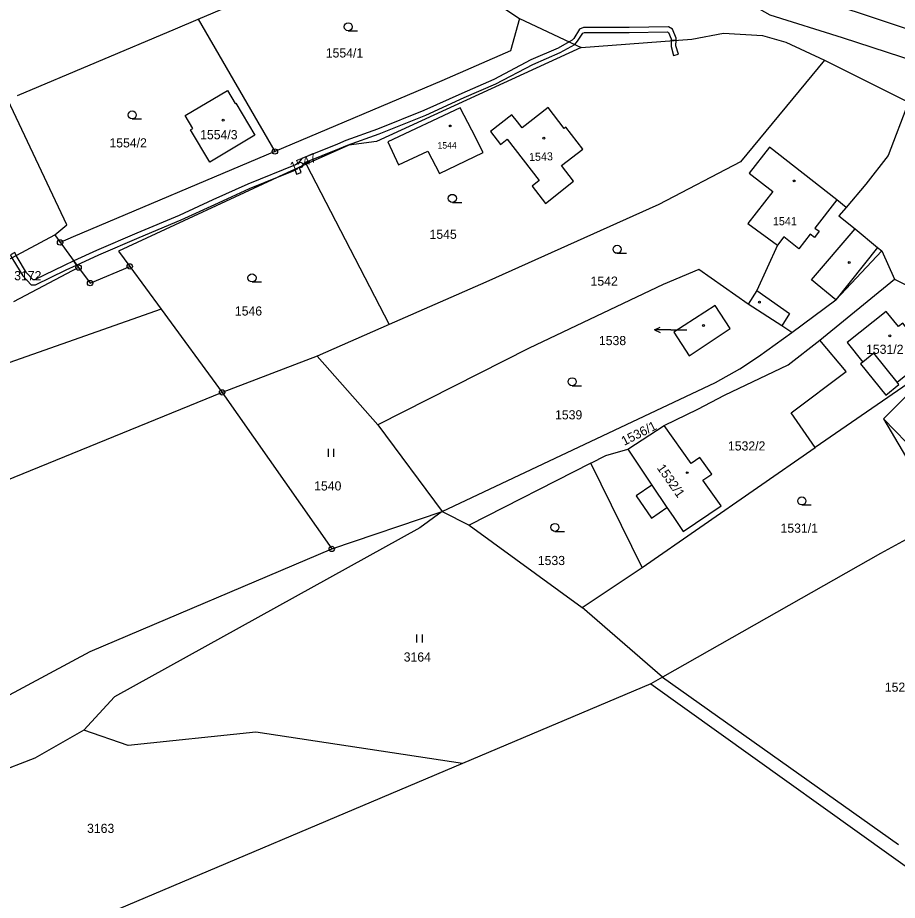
# Model space of a CAD drawing. Extents: x -504988 to -494607, y -1123820 to -1114018.
# Drawn here: x -498628 to -498464.5, y -1118789.5 to -1118625.4 of the extents above; entities that cross this region are included whole.
import ezdxf

# ---------------------------------------------------------------- set-up
doc = ezdxf.new("R2010")
doc.units = 0
for name, color, linetype in [('Hranice parcel', 7, 'Continuous'), ('Parcelní čísla', 7, 'Continuous'), ('Pop  PČ popisy', 7, 'Continuous'), ('Vnitřní kresba', 7, 'Continuous'), ('Věcná břemena k části', 7, 'Continuous'), ('Značky bodu BP', 7, 'Continuous'), ('Značky budov', 7, 'Continuous'), ('Značky kultur', 7, 'Continuous')]:
    doc.layers.add(name, color=color, linetype=linetype)

msp = doc.modelspace()

# ---------------------------------------------------------------- linework, layer by layer
at = {"layer": 'Hranice parcel'}
for p, q in [((-498594.47, -1118625.69), (-498557.84, -1118610.15)), ((-498557.84, -1118610.15), (-498534.78, -1118625.58)), ((-498598.69, -1118627.48), (-498594.47, -1118625.69)), ((-498594.47, -1118625.69), (-498580.21, -1118650.3)), ((-498534.78, -1118625.58), (-498536.43, -1118631.59)), ((-498534.78, -1118625.58), (-498523.32, -1118630.96)), ((-498628.02, -1118639.91), (-498598.69, -1118627.48)), ((-498478.07, -1118633.32), (-498462.47, -1118641.15)), ((-498580.21, -1118650.3), (-498617.7, -1118666.17)), ((-498574.38, -1118652.65), (-498558.95, -1118682.43)), ((-498634.42, -1118672.86), (-498621.08, -1118665.8)), ((-498621.08, -1118665.8), (-498620.13, -1118667.2)), ((-498617.7, -1118666.17), (-498620.13, -1118667.2)), ((-498467.44, -1118668.76), (-498465.05, -1118674)), ((-498616.69, -1118671.86), (-498628.78, -1118678.25)), ((-498607.18, -1118671.65), (-498601.36, -1118679.59)), ((-498478.92, -1118685.33), (-498465.05, -1118674)), ((-498601.36, -1118679.59), (-498695.82, -1118712.88)), ((-498601.36, -1118679.59), (-498590.01, -1118695.06)), ((-498558.95, -1118682.43), (-498572.36, -1118688.31)), ((-498572.36, -1118688.31), (-498590.01, -1118695.06)), ((-498561.09, -1118701.12), (-498572.36, -1118688.31)), ((-498590.01, -1118695.06), (-498718.39, -1118747.42)), ((-498590.01, -1118695.06), (-498569.64, -1118724.15)), ((-498561.09, -1118701.12), (-498549.14, -1118717.19)), ((-498514.61, -1118705.64), (-498507.89, -1118701.23)), ((-498511.96, -1118727.61), (-498479.81, -1118705.33)), ((-498521.5, -1118708.24), (-498544.08, -1118719.74)), ((-498511.96, -1118727.61), (-498521.5, -1118708.24)), ((-498499.02, -1118710.26), (-498501.26, -1118707.19)), ((-498513.08, -1118714.29), (-498510.25, -1118718.42)), ((-498569.64, -1118724.15), (-498549.14, -1118717.19)), ((-498549.14, -1118717.19), (-498544.08, -1118719.74)), ((-498544.08, -1118719.74), (-498523.14, -1118735.06)), ((-498523.14, -1118735.06), (-498511.96, -1118727.61)), ((-498508.19, -1118747.97), (-498523.14, -1118735.06)), ((-498510.35, -1118749.2), (-498545.34, -1118764.01)), ((-498508.19, -1118747.97), (-498510.35, -1118749.2)), ((-498508.19, -1118747.97), (-498464.35, -1118779.06)), ((-498545.34, -1118764.01), (-498655.55, -1118810.65))]:
    msp.add_line(p, q, dxfattribs=at)
for points in [[(-498397.36, -1118651.48), (-498414.18, -1118646.46), (-498428.55, -1118639.42), (-498448.66, -1118632.24), (-498471.96, -1118624.49), (-498484.29, -1118620.5), (-498498.47, -1118613.5)], [(-498501.82, -1118617.2), (-498488.24, -1118624.93), (-498474.8, -1118629.14), (-498449.89, -1118637.22), (-498430.76, -1118643.48), (-498418.65, -1118648.69), (-498402.2, -1118654.84)], [(-498523.32, -1118630.96), (-498502.73, -1118629.41), (-498496.86, -1118628.28), (-498489.61, -1118628.77), (-498485.24, -1118629.95), (-498478.07, -1118633.32)], [(-498523.32, -1118630.96), (-498561.32, -1118648.46), (-498566.44, -1118649.1), (-498574.38, -1118652.65)], [(-498536.43, -1118631.59), (-498549.19, -1118637.17), (-498580.21, -1118650.3)], [(-498478.07, -1118633.32), (-498493.72, -1118652.23), (-498508.86, -1118660.15), (-498541.03, -1118674.58), (-498558.95, -1118682.43)], [(-498589.02, -1118638.97), (-498587.58, -1118641.37), (-498587.49, -1118641.31), (-498583.92, -1118647.29), (-498592.27, -1118652.25), (-498595.87, -1118646.28), (-498595.44, -1118646.02), (-498596.88, -1118643.61), (-498589.02, -1118638.97)], [(-498621.08, -1118665.8), (-498618.85, -1118663.94), (-498629.86, -1118640.69)], [(-498462.47, -1118641.15), (-498466.28, -1118651.02), (-498470.41, -1118656.36), (-498474.07, -1118660.68)], [(-498543.59, -1118646.34), (-498545.78, -1118642.16), (-498559.22, -1118648.51), (-498557.22, -1118652.76), (-498551.81, -1118650.21), (-498549.65, -1118654.36), (-498541.5, -1118650.49), (-498543.59, -1118646.34)], [(-498537.02, -1118648), (-498531.11, -1118655.69), (-498532.42, -1118656.72), (-498529.95, -1118659.94), (-498524.75, -1118655.84), (-498526.95, -1118652.89), (-498523.01, -1118649.84), (-498526.14, -1118645.8), (-498526.43, -1118646.02), (-498529.44, -1118642.13), (-498534.28, -1118645.88), (-498535.12, -1118644.8)], [(-498535.12, -1118644.8), (-498536.2, -1118643.46), (-498540.17, -1118646.57), (-498538.29, -1118648.98), (-498537.02, -1118648)], [(-498474.07, -1118660.68), (-498475.81, -1118659.31), (-498488.29, -1118649.47), (-498492.05, -1118654.31), (-498487.67, -1118657.71), (-498492.34, -1118663.67), (-498486.79, -1118667.72), (-498490.65, -1118676.12), (-498492.29, -1118678.67)], [(-498574.38, -1118652.65), (-498577.24, -1118653.97), (-498609.25, -1118668.82), (-498607.18, -1118671.65)], [(-498474.07, -1118660.68), (-498475.43, -1118662.28), (-498472.41, -1118664.69), (-498468.21, -1118668.13), (-498467.44, -1118668.76)], [(-498620.13, -1118667.2), (-498619.82, -1118667.61), (-498616.69, -1118671.86)], [(-498484.13, -1118683.93), (-498475.95, -1118677.86), (-498467.44, -1118668.76)], [(-498616.69, -1118671.86), (-498614.55, -1118674.76), (-498607.18, -1118671.65)], [(-498492.29, -1118678.67), (-498501.42, -1118672.24), (-498508.03, -1118675.01), (-498532.94, -1118686.85), (-498561.09, -1118701.12)], [(-498465.05, -1118674), (-498462.24, -1118675.47), (-498448.2, -1118687.6)], [(-498498.38, -1118678.91), (-498506.06, -1118683.89), (-498503.24, -1118688.25), (-498495.6, -1118683.19), (-498498.38, -1118678.91)], [(-498484.13, -1118683.93), (-498486.03, -1118682.67), (-498492.29, -1118678.67)], [(-498466.64, -1118680), (-498473.88, -1118685.78), (-498470.96, -1118689.42), (-498471.39, -1118689.76), (-498466.71, -1118695.55), (-498464.26, -1118693.57), (-498464.6, -1118693.15), (-498459.41, -1118688.99), (-498461.61, -1118686.17), (-498460.9, -1118685.54), (-498463.55, -1118682.21), (-498464.35, -1118682.84), (-498466.64, -1118680)], [(-498549.14, -1118717.19), (-498498.34, -1118693.22), (-498493.82, -1118690.68), (-498490.34, -1118688.38), (-498484.13, -1118683.93)], [(-498507.89, -1118701.23), (-498501.61, -1118698.19), (-498496.69, -1118695.56), (-498484.85, -1118689.94), (-498478.92, -1118685.33)], [(-498479.81, -1118705.33), (-498484.3, -1118698.86), (-498474.08, -1118691.16), (-498478.92, -1118685.33)], [(-498453.34, -1118693.94), (-498457.79, -1118690.1), (-498479.81, -1118705.33)], [(-498453.34, -1118693.94), (-498456.31, -1118697.61), (-498460.34, -1118693.29), (-498461.76, -1118694.61), (-498467.09, -1118699.99), (-498456.09, -1118718.67)], [(-498501.26, -1118707.19), (-498502.86, -1118708.3), (-498507.89, -1118701.23)], [(-498521.5, -1118708.24), (-498518.7, -1118706.81), (-498514.61, -1118705.64)], [(-498514.61, -1118705.64), (-498510.14, -1118712.29), (-498513.08, -1118714.29)], [(-498510.25, -1118718.42), (-498507.35, -1118716.44), (-498506.21, -1118718.14), (-498504.34, -1118720.92), (-498497.26, -1118716.16), (-498500.08, -1118712.21), (-498500.66, -1118711.4), (-498499.02, -1118710.26)], [(-498549.14, -1118717.19), (-498553.28, -1118720.26), (-498610.03, -1118751.64), (-498615.72, -1118757.81)], [(-498456.09, -1118718.67), (-498467.68, -1118724.98), (-498508.19, -1118747.97)], [(-498704.23, -1118785.46), (-498657.82, -1118766.45), (-498614.52, -1118743.22), (-498569.64, -1118724.15)], [(-498510.35, -1118749.2), (-498453.05, -1118790.25), (-498512.66, -1118802.76), (-498544.34, -1118814.73), (-498598.41, -1118842.83)], [(-498615.72, -1118757.81), (-498624.8, -1118763.05), (-498646.99, -1118771.57), (-498667.67, -1118781.49)], [(-498545.34, -1118764.01), (-498583.74, -1118758.19), (-498607.5, -1118760.67), (-498615.72, -1118757.81)]]:
    msp.add_lwpolyline(points, dxfattribs=at)
at = {"layer": 'Pop  PČ popisy'}
for p, q in [((-498509.64, -1118683.44), (-498508.64, -1118682.94)), ((-498506.64, -1118683.44), (-498509.64, -1118683.44)), ((-498509.64, -1118683.44), (-498508.64, -1118683.94)), ((-498506.64, -1118683.44), (-498503.64, -1118683.44))]:
    msp.add_line(p, q, dxfattribs=at)
at = {"layer": 'Vnitřní kresba'}
for p, q in [((-498475.81, -1118659.31), (-498479.87, -1118664.52)), ((-498480.76, -1118665.65), (-498482.88, -1118668.37)), ((-498479.97, -1118666.27), (-498480.76, -1118665.65)), ((-498480.49, -1118674.13), (-498472.41, -1118664.69)), ((-498479.09, -1118665.13), (-498479.97, -1118666.27)), ((-498479.87, -1118664.52), (-498479.09, -1118665.13)), ((-498485.63, -1118666.13), (-498486.79, -1118667.72)), ((-498482.88, -1118668.37), (-498485.63, -1118666.13)), ((-498468.21, -1118668.13), (-498475.95, -1118677.86)), ((-498475.95, -1118677.86), (-498480.49, -1118674.13)), ((-498490.65, -1118676.12), (-498484.57, -1118680.39)), ((-498484.57, -1118680.39), (-498486.03, -1118682.67)), ((-498468.92, -1118687.78), (-498470.96, -1118689.42)), ((-498464.6, -1118693.15), (-498468.92, -1118687.78)), ((-498460.55, -1118706.79), (-498467.09, -1118699.99)), ((-498510.14, -1118712.29), (-498507.35, -1118716.44))]:
    msp.add_line(p, q, dxfattribs=at)
at = {"layer": 'Věcná břemena k části'}
for points in [[(-498505.66, -1118629.63), (-498505.65, -1118629.21), (-498506.33, -1118627.54), (-498507.04, -1118627.16), (-498514.36, -1118627.27), (-498522.85, -1118627.27), (-498523.59, -1118627.58), (-498524.67, -1118629.27), (-498524.98, -1118629.61), (-498525.53, -1118629.92), (-498527.58, -1118631.11), (-498532.66, -1118633.29), (-498539.53, -1118636.89), (-498545.49, -1118639.49), (-498552.54, -1118642.7), (-498561.14, -1118646.14), (-498567.05, -1118648.25), (-498568.56, -1118648.91), (-498575.2, -1118651.61), (-498575.9, -1118652.47), (-498576.36, -1118652.78), (-498585.24, -1118656.34), (-498591.72, -1118659.31), (-498597.97, -1118662.16), (-498605.83, -1118665.46), (-498613.35, -1118668.7), (-498617.58, -1118670.64), (-498617.04, -1118671.39), (-498612.95, -1118669.51), (-498605.45, -1118666.27), (-498597.62, -1118662.99), (-498591.34, -1118660.12), (-498584.9, -1118657.17), (-498579.39, -1118654.97), (-498575.3, -1118653.08), (-498574.64, -1118652.35), (-498568.2, -1118649.74), (-498566.72, -1118649.09), (-498560.86, -1118646.99), (-498552.17, -1118643.52), (-498545.04, -1118640.28), (-498539.13, -1118637.7), (-498532.26, -1118634.1), (-498527.18, -1118631.91), (-498524.46, -1118630.42), (-498523.95, -1118629.81), (-498522.99, -1118628.3), (-498522.67, -1118628.17), (-498514.35, -1118628.17), (-498507.25, -1118628.07), (-498507.04, -1118628.18), (-498506.55, -1118629.38), (-498506.56, -1118629.7)], [(-498505.66, -1118629.63), (-498506.56, -1118629.7), (-498506.58, -1118630.81), (-498506.11, -1118632.48), (-498505.24, -1118632.24), (-498505.68, -1118630.69)], [(-498575.32, -1118654.22), (-498575.61, -1118653.36), (-498575.3, -1118653.08), (-498577.24, -1118653.97), (-498579.39, -1118654.97), (-498576.42, -1118653.78), (-498576.17, -1118654.51)], [(-498626.34, -1118672.83), (-498628.12, -1118669.94), (-498628.28, -1118669.61), (-498628.54, -1118669.09), (-498629.35, -1118669.49), (-498629.08, -1118670.03), (-498628.9, -1118670.39), (-498627.06, -1118673.39), (-498625.5, -1118675.05), (-498624.68, -1118675.06), (-498619.02, -1118672.3), (-498617.04, -1118671.39), (-498617.58, -1118670.64), (-498619.36, -1118671.46), (-498624.88, -1118674.16), (-498625.1, -1118674.15)]]:
    msp.add_lwpolyline(points, close=True, dxfattribs=at)
at = {"layer": 'Značky bodu BP'}
for centre, radius in [((-498580.21, -1118650.3), 0.5), ((-498580.21, -1118650.3), 0.0303), ((-498620.13, -1118667.2), 0.5), ((-498620.13, -1118667.2), 0.0303), ((-498616.69, -1118671.86), 0.5), ((-498616.69, -1118671.86), 0.0303), ((-498607.18, -1118671.65), 0.5), ((-498607.18, -1118671.65), 0.0303), ((-498614.55, -1118674.76), 0.5), ((-498614.55, -1118674.76), 0.0303), ((-498590.01, -1118695.06), 0.5), ((-498590.01, -1118695.06), 0.0303), ((-498569.64, -1118724.15), 0.5), ((-498569.64, -1118724.15), 0.0303)]:
    msp.add_circle(centre, radius, dxfattribs=at)
at = {"layer": 'Značky budov'}
for centre in [(-498589.82, -1118644.47), (-498547.61, -1118645.55), (-498530.25, -1118647.82), (-498483.7, -1118655.77), (-498473.47, -1118670.93), (-498490.19, -1118678.31), (-498500.55, -1118682.64), (-498465.93, -1118684.57), (-498503.58, -1118709.98)]:
    msp.add_circle(centre, 0.175, dxfattribs=at)
at = {"layer": 'Značky kultur'}
for p, q in [((-498566.58, -1118627.87), (-498564.83, -1118627.87)), ((-498606.72, -1118644.25), (-498604.97, -1118644.25)), ((-498547.23, -1118659.76), (-498545.48, -1118659.76)), ((-498516.62, -1118669.22), (-498514.87, -1118669.22)), ((-498584.46, -1118674.53), (-498582.71, -1118674.53)), ((-498524.97, -1118693.83), (-498523.22, -1118693.83)), ((-498570.25, -1118707.04), (-498570.25, -1118705.54)), ((-498569.25, -1118707.04), (-498569.25, -1118705.54)), ((-498482.29, -1118715.98), (-498480.54, -1118715.98)), ((-498528.17, -1118720.9), (-498526.42, -1118720.9)), ((-498553.81, -1118741.53), (-498553.81, -1118740.03)), ((-498552.81, -1118741.53), (-498552.81, -1118740.03))]:
    msp.add_line(p, q, dxfattribs=at)
for centre in [(-498566.58, -1118627.12), (-498606.72, -1118643.5), (-498547.23, -1118659.01), (-498516.62, -1118668.47), (-498584.46, -1118673.78), (-498524.97, -1118693.08), (-498482.29, -1118715.23), (-498528.17, -1118720.15)]:
    msp.add_circle(centre, 0.75, dxfattribs=at)

# ---------------------------------------------------------------- texts
at = {"layer": 'Parcelní čísla'}
for s, height, p in [('1554/1', 1.7, (-498570.75, -1118632.83)), ('1554/2', 1.7, (-498610.95, -1118649.54)), ('1554/3', 1.7, (-498594.1, -1118648.03)), ('1544', 1.2, (-498549.99, -1118649.76)), ('1541', 1.5, (-498487.68, -1118664)), ('1545', 1.7, (-498551.47, -1118666.53)), ('3172', 1.7, (-498628.65, -1118674.22)), ('1542', 1.7, (-498521.55, -1118675.24)), ('1546', 1.7, (-498587.64, -1118680.78)), ('1538', 1.7, (-498520, -1118686.28)), ('1531/2', 1.7, (-498470.36, -1118687.9)), ('1539', 1.7, (-498528.15, -1118700.08)), ('1532/2', 1.7, (-498496.02, -1118705.86)), ('1540', 1.7, (-498572.91, -1118713.29)), ('1531/1', 1.7, (-498486.25, -1118721.14)), ('1533', 1.7, (-498531.35, -1118727.15)), ('3164', 1.7, (-498556.27, -1118745.08)), ('1526', 1.7, (-498466.87, -1118750.69)), ('3163', 1.7, (-498615.11, -1118776.93))]:
    msp.add_text(s, height=height, dxfattribs=at).set_placement(p)
for s, height, rotation, p in [('1547', 1.7, 23, (-498576.95, -1118654.05)), ('1543', 1.5, 2, (-498532.98, -1118652.08)), ('1536/1', 1.7, 27, (-498515.29, -1118705)), ('1532/1', 1.7, 305, (-498509.3, -1118709.12))]:
    msp.add_text(s, height=height, rotation=rotation, dxfattribs=at).set_placement(p)

doc.saveas('drawing.dxf')
